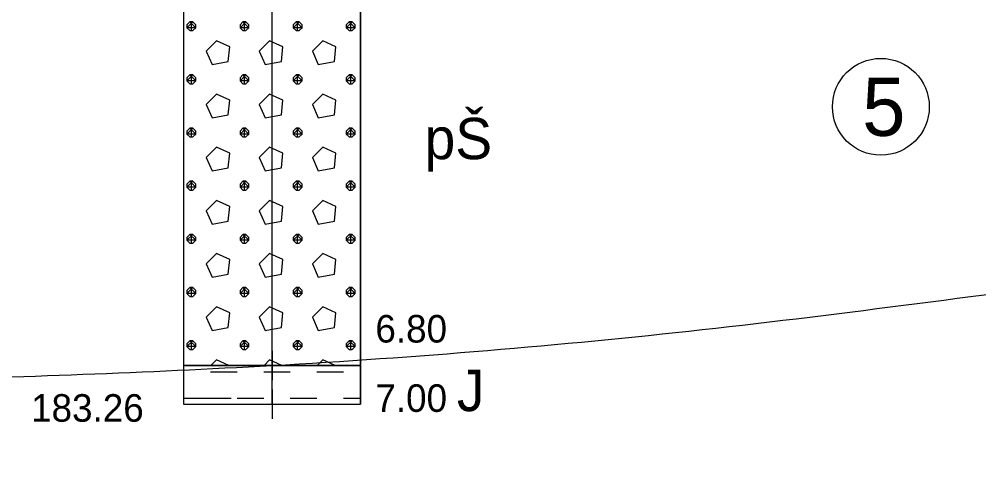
# Model space of a CAD drawing. Extents: x 3042 to 4120, y 576 to 2694.
# Drawn here: x 3330.08 to 3354.85, y 1270.97 to 1282.78 of the extents above; entities that cross this region are included whole.
import ezdxf

# ---------------------------------------------------------------- set-up
doc = ezdxf.new("R2010")
doc.units = 0
for name, color, linetype in [('17', 7, 'Continuous'), ('18', 7, 'Continuous'), ('51', 7, 'Continuous'), ('52', 7, 'Continuous'), ('53', 7, 'Continuous'), ('56', 7, 'Continuous'), ('rozhraní', 7, 'Continuous')]:
    doc.layers.add(name, color=color, linetype=linetype)

msp = doc.modelspace()

# ---------------------------------------------------------------- linework, layer by layer
at = {"layer": '18'}
for p, q in [((3336.607, 1272.845), (3336.607, 1307.845)), ((3336.607, 1273.226), (3336.607, 1272.464)), ((3336.226, 1272.845), (3336.988, 1272.845))]:
    msp.add_line(p, q, dxfattribs=at)
at = {"layer": '51'}
for p, q in [((3334.523, 1282.484), (3334.523, 1282.713)), ((3335.894, 1282.484), (3335.894, 1282.713)), ((3337.266, 1282.484), (3337.266, 1282.713)), ((3338.637, 1282.484), (3338.637, 1282.713)), ((3334.523, 1281.112), (3334.523, 1281.341)), ((3335.894, 1281.112), (3335.894, 1281.341)), ((3337.266, 1281.112), (3337.266, 1281.341)), ((3338.637, 1281.112), (3338.637, 1281.341)), ((3334.523, 1279.741), (3334.523, 1279.969)), ((3335.894, 1279.741), (3335.894, 1279.969)), ((3337.266, 1279.741), (3337.266, 1279.969)), ((3338.637, 1279.741), (3338.637, 1279.969)), ((3334.523, 1278.369), (3334.523, 1278.598)), ((3335.894, 1278.369), (3335.894, 1278.598)), ((3337.266, 1278.369), (3337.266, 1278.598)), ((3338.637, 1278.369), (3338.637, 1278.598)), ((3334.523, 1276.998), (3334.523, 1277.226)), ((3335.894, 1276.998), (3335.894, 1277.226)), ((3337.266, 1276.998), (3337.266, 1277.226)), ((3338.637, 1276.998), (3338.637, 1277.226)), ((3334.523, 1275.626), (3334.523, 1275.855)), ((3335.894, 1275.626), (3335.894, 1275.855)), ((3337.266, 1275.626), (3337.266, 1275.855)), ((3338.637, 1275.626), (3338.637, 1275.855)), ((3334.523, 1274.254), (3334.523, 1274.483)), ((3335.894, 1274.254), (3335.894, 1274.483)), ((3337.266, 1274.254), (3337.266, 1274.483)), ((3338.637, 1274.254), (3338.637, 1274.483)), ((3335.018, 1273.683), (3335.704, 1273.683)), ((3336.39, 1273.683), (3337.075, 1273.683)), ((3337.761, 1273.683), (3338.447, 1273.683)), ((3334.332, 1272.997), (3335.018, 1272.997)), ((3334.866, 1272.997), (3335.551, 1272.997)), ((3335.704, 1272.997), (3336.39, 1272.997)), ((3337.075, 1272.997), (3337.761, 1272.997)), ((3338.447, 1272.997), (3338.893, 1272.997))]:
    msp.add_line(p, q, dxfattribs=at)
for points in [[(3334.321, 1273.845), (3338.893, 1273.845), (3338.893, 1285.845), (3334.321, 1285.845)], [(3334.321, 1272.845), (3338.893, 1272.845), (3338.893, 1273.845), (3334.321, 1273.845)]]:
    msp.add_lwpolyline(points, close=True, dxfattribs=at)
for points in [[(3334.485, 1282.713), (3334.408, 1282.636), (3334.408, 1282.56), (3334.485, 1282.484), (3334.561, 1282.484), (3334.637, 1282.56), (3334.637, 1282.636), (3334.561, 1282.713), (3334.485, 1282.713), (3334.637, 1282.56), (3334.408, 1282.56), (3334.561, 1282.713)], [(3335.856, 1282.713), (3335.78, 1282.636), (3335.78, 1282.56), (3335.856, 1282.484), (3335.932, 1282.484), (3336.009, 1282.56), (3336.009, 1282.636), (3335.932, 1282.713), (3335.856, 1282.713), (3336.009, 1282.56), (3335.78, 1282.56), (3335.932, 1282.713)], [(3337.228, 1282.713), (3337.152, 1282.636), (3337.152, 1282.56), (3337.228, 1282.484), (3337.304, 1282.484), (3337.38, 1282.56), (3337.38, 1282.636), (3337.304, 1282.713), (3337.228, 1282.713), (3337.38, 1282.56), (3337.152, 1282.56), (3337.304, 1282.713)], [(3338.599, 1282.713), (3338.523, 1282.636), (3338.523, 1282.56), (3338.599, 1282.484), (3338.676, 1282.484), (3338.752, 1282.56), (3338.752, 1282.636), (3338.676, 1282.713), (3338.599, 1282.713), (3338.752, 1282.56), (3338.523, 1282.56), (3338.676, 1282.713)], [(3334.904, 1281.951), (3335.056, 1281.608), (3335.475, 1281.684), (3335.513, 1282.065), (3335.17, 1282.217), (3334.904, 1281.951)], [(3336.275, 1281.951), (3336.428, 1281.608), (3336.847, 1281.684), (3336.885, 1282.065), (3336.542, 1282.217), (3336.275, 1281.951)], [(3337.647, 1281.951), (3337.799, 1281.608), (3338.218, 1281.684), (3338.256, 1282.065), (3337.914, 1282.217), (3337.647, 1281.951)], [(3334.485, 1281.341), (3334.408, 1281.265), (3334.408, 1281.189), (3334.485, 1281.112), (3334.561, 1281.112), (3334.637, 1281.189), (3334.637, 1281.265), (3334.561, 1281.341), (3334.485, 1281.341), (3334.637, 1281.189), (3334.408, 1281.189), (3334.561, 1281.341)], [(3335.856, 1281.341), (3335.78, 1281.265), (3335.78, 1281.189), (3335.856, 1281.112), (3335.932, 1281.112), (3336.009, 1281.189), (3336.009, 1281.265), (3335.932, 1281.341), (3335.856, 1281.341), (3336.009, 1281.189), (3335.78, 1281.189), (3335.932, 1281.341)], [(3337.228, 1281.341), (3337.152, 1281.265), (3337.152, 1281.189), (3337.228, 1281.112), (3337.304, 1281.112), (3337.38, 1281.189), (3337.38, 1281.265), (3337.304, 1281.341), (3337.228, 1281.341), (3337.38, 1281.189), (3337.152, 1281.189), (3337.304, 1281.341)], [(3338.599, 1281.341), (3338.523, 1281.265), (3338.523, 1281.189), (3338.599, 1281.112), (3338.676, 1281.112), (3338.752, 1281.189), (3338.752, 1281.265), (3338.676, 1281.341), (3338.599, 1281.341), (3338.752, 1281.189), (3338.523, 1281.189), (3338.676, 1281.341)], [(3334.904, 1280.579), (3335.056, 1280.236), (3335.475, 1280.312), (3335.513, 1280.693), (3335.17, 1280.846), (3334.904, 1280.579)], [(3336.275, 1280.579), (3336.428, 1280.236), (3336.847, 1280.312), (3336.885, 1280.693), (3336.542, 1280.846), (3336.275, 1280.579)], [(3337.647, 1280.579), (3337.799, 1280.236), (3338.218, 1280.312), (3338.256, 1280.693), (3337.914, 1280.846), (3337.647, 1280.579)], [(3334.485, 1279.969), (3334.408, 1279.893), (3334.408, 1279.817), (3334.485, 1279.741), (3334.561, 1279.741), (3334.637, 1279.817), (3334.637, 1279.893), (3334.561, 1279.969), (3334.485, 1279.969), (3334.637, 1279.817), (3334.408, 1279.817), (3334.561, 1279.969)], [(3335.856, 1279.969), (3335.78, 1279.893), (3335.78, 1279.817), (3335.856, 1279.741), (3335.932, 1279.741), (3336.009, 1279.817), (3336.009, 1279.893), (3335.932, 1279.969), (3335.856, 1279.969), (3336.009, 1279.817), (3335.78, 1279.817), (3335.932, 1279.969)], [(3337.228, 1279.969), (3337.152, 1279.893), (3337.152, 1279.817), (3337.228, 1279.741), (3337.304, 1279.741), (3337.38, 1279.817), (3337.38, 1279.893), (3337.304, 1279.969), (3337.228, 1279.969), (3337.38, 1279.817), (3337.152, 1279.817), (3337.304, 1279.969)], [(3338.599, 1279.969), (3338.523, 1279.893), (3338.523, 1279.817), (3338.599, 1279.741), (3338.676, 1279.741), (3338.752, 1279.817), (3338.752, 1279.893), (3338.676, 1279.969), (3338.599, 1279.969), (3338.752, 1279.817), (3338.523, 1279.817), (3338.676, 1279.969)], [(3334.904, 1279.207), (3335.056, 1278.865), (3335.475, 1278.941), (3335.513, 1279.322), (3335.17, 1279.474), (3334.904, 1279.207)], [(3336.275, 1279.207), (3336.428, 1278.865), (3336.847, 1278.941), (3336.885, 1279.322), (3336.542, 1279.474), (3336.275, 1279.207)], [(3337.647, 1279.207), (3337.799, 1278.865), (3338.218, 1278.941), (3338.256, 1279.322), (3337.914, 1279.474), (3337.647, 1279.207)], [(3334.485, 1278.598), (3334.408, 1278.522), (3334.408, 1278.445), (3334.485, 1278.369), (3334.561, 1278.369), (3334.637, 1278.445), (3334.637, 1278.522), (3334.561, 1278.598), (3334.485, 1278.598), (3334.637, 1278.445), (3334.408, 1278.445), (3334.561, 1278.598)], [(3335.856, 1278.598), (3335.78, 1278.522), (3335.78, 1278.445), (3335.856, 1278.369), (3335.932, 1278.369), (3336.009, 1278.445), (3336.009, 1278.522), (3335.932, 1278.598), (3335.856, 1278.598), (3336.009, 1278.445), (3335.78, 1278.445), (3335.932, 1278.598)], [(3337.228, 1278.598), (3337.152, 1278.522), (3337.152, 1278.445), (3337.228, 1278.369), (3337.304, 1278.369), (3337.38, 1278.445), (3337.38, 1278.522), (3337.304, 1278.598), (3337.228, 1278.598), (3337.38, 1278.445), (3337.152, 1278.445), (3337.304, 1278.598)], [(3338.599, 1278.598), (3338.523, 1278.522), (3338.523, 1278.445), (3338.599, 1278.369), (3338.676, 1278.369), (3338.752, 1278.445), (3338.752, 1278.522), (3338.676, 1278.598), (3338.599, 1278.598), (3338.752, 1278.445), (3338.523, 1278.445), (3338.676, 1278.598)], [(3334.904, 1277.836), (3335.056, 1277.493), (3335.475, 1277.569), (3335.513, 1277.95), (3335.17, 1278.103), (3334.904, 1277.836)], [(3336.275, 1277.836), (3336.428, 1277.493), (3336.847, 1277.569), (3336.885, 1277.95), (3336.542, 1278.103), (3336.275, 1277.836)], [(3337.647, 1277.836), (3337.799, 1277.493), (3338.218, 1277.569), (3338.256, 1277.95), (3337.914, 1278.103), (3337.647, 1277.836)], [(3334.485, 1277.226), (3334.408, 1277.15), (3334.408, 1277.074), (3334.485, 1276.998), (3334.561, 1276.998), (3334.637, 1277.074), (3334.637, 1277.15), (3334.561, 1277.226), (3334.485, 1277.226), (3334.637, 1277.074), (3334.408, 1277.074), (3334.561, 1277.226)], [(3335.856, 1277.226), (3335.78, 1277.15), (3335.78, 1277.074), (3335.856, 1276.998), (3335.932, 1276.998), (3336.009, 1277.074), (3336.009, 1277.15), (3335.932, 1277.226), (3335.856, 1277.226), (3336.009, 1277.074), (3335.78, 1277.074), (3335.932, 1277.226)], [(3337.228, 1277.226), (3337.152, 1277.15), (3337.152, 1277.074), (3337.228, 1276.998), (3337.304, 1276.998), (3337.38, 1277.074), (3337.38, 1277.15), (3337.304, 1277.226), (3337.228, 1277.226), (3337.38, 1277.074), (3337.152, 1277.074), (3337.304, 1277.226)], [(3338.599, 1277.226), (3338.523, 1277.15), (3338.523, 1277.074), (3338.599, 1276.998), (3338.676, 1276.998), (3338.752, 1277.074), (3338.752, 1277.15), (3338.676, 1277.226), (3338.599, 1277.226), (3338.752, 1277.074), (3338.523, 1277.074), (3338.676, 1277.226)], [(3334.904, 1276.464), (3335.056, 1276.121), (3335.475, 1276.198), (3335.513, 1276.579), (3335.17, 1276.731), (3334.904, 1276.464)], [(3336.275, 1276.464), (3336.428, 1276.121), (3336.847, 1276.198), (3336.885, 1276.579), (3336.542, 1276.731), (3336.275, 1276.464)], [(3337.647, 1276.464), (3337.799, 1276.121), (3338.218, 1276.198), (3338.256, 1276.579), (3337.914, 1276.731), (3337.647, 1276.464)], [(3334.485, 1275.855), (3334.408, 1275.778), (3334.408, 1275.702), (3334.485, 1275.626), (3334.561, 1275.626), (3334.637, 1275.702), (3334.637, 1275.778), (3334.561, 1275.855), (3334.485, 1275.855), (3334.637, 1275.702), (3334.408, 1275.702), (3334.561, 1275.855)], [(3335.856, 1275.855), (3335.78, 1275.778), (3335.78, 1275.702), (3335.856, 1275.626), (3335.932, 1275.626), (3336.009, 1275.702), (3336.009, 1275.778), (3335.932, 1275.855), (3335.856, 1275.855), (3336.009, 1275.702), (3335.78, 1275.702), (3335.932, 1275.855)], [(3337.228, 1275.855), (3337.152, 1275.778), (3337.152, 1275.702), (3337.228, 1275.626), (3337.304, 1275.626), (3337.38, 1275.702), (3337.38, 1275.778), (3337.304, 1275.855), (3337.228, 1275.855), (3337.38, 1275.702), (3337.152, 1275.702), (3337.304, 1275.855)], [(3338.599, 1275.855), (3338.523, 1275.778), (3338.523, 1275.702), (3338.599, 1275.626), (3338.676, 1275.626), (3338.752, 1275.702), (3338.752, 1275.778), (3338.676, 1275.855), (3338.599, 1275.855), (3338.752, 1275.702), (3338.523, 1275.702), (3338.676, 1275.855)], [(3334.904, 1275.093), (3335.056, 1274.75), (3335.475, 1274.826), (3335.513, 1275.207), (3335.17, 1275.359), (3334.904, 1275.093)], [(3336.275, 1275.093), (3336.428, 1274.75), (3336.847, 1274.826), (3336.885, 1275.207), (3336.542, 1275.359), (3336.275, 1275.093)], [(3337.647, 1275.093), (3337.799, 1274.75), (3338.218, 1274.826), (3338.256, 1275.207), (3337.914, 1275.359), (3337.647, 1275.093)], [(3334.485, 1274.483), (3334.408, 1274.407), (3334.408, 1274.331), (3334.485, 1274.254), (3334.561, 1274.254), (3334.637, 1274.331), (3334.637, 1274.407), (3334.561, 1274.483), (3334.485, 1274.483), (3334.637, 1274.331), (3334.408, 1274.331), (3334.561, 1274.483)], [(3335.856, 1274.483), (3335.78, 1274.407), (3335.78, 1274.331), (3335.856, 1274.254), (3335.932, 1274.254), (3336.009, 1274.331), (3336.009, 1274.407), (3335.932, 1274.483), (3335.856, 1274.483), (3336.009, 1274.331), (3335.78, 1274.331), (3335.932, 1274.483)], [(3337.228, 1274.483), (3337.152, 1274.407), (3337.152, 1274.331), (3337.228, 1274.254), (3337.304, 1274.254), (3337.38, 1274.331), (3337.38, 1274.407), (3337.304, 1274.483), (3337.228, 1274.483), (3337.38, 1274.331), (3337.152, 1274.331), (3337.304, 1274.483)], [(3338.599, 1274.483), (3338.523, 1274.407), (3338.523, 1274.331), (3338.599, 1274.254), (3338.676, 1274.254), (3338.752, 1274.331), (3338.752, 1274.407), (3338.676, 1274.483), (3338.599, 1274.483), (3338.752, 1274.331), (3338.523, 1274.331), (3338.676, 1274.483)], [(3335.491, 1273.845), (3335.17, 1273.988), (3335.028, 1273.845)], [(3336.862, 1273.845), (3336.542, 1273.988), (3336.4, 1273.845)], [(3338.234, 1273.845), (3337.914, 1273.988), (3337.771, 1273.845)]]:
    msp.add_lwpolyline(points, dxfattribs=at)
at = {"layer": '53'}
for p, q in [((3334.321, 1307.845), (3334.321, 1272.845)), ((3338.893, 1307.845), (3338.893, 1272.845)), ((3334.321, 1273.845), (3338.893, 1273.845)), ((3334.321, 1272.845), (3338.893, 1272.845))]:
    msp.add_line(p, q, dxfattribs=at)
at = {"layer": '56'}
for p, q in [((3336.607, 1274.226), (3336.607, 1273.464)), ((3336.226, 1273.845), (3336.988, 1273.845)), ((3336.607, 1273.226), (3336.607, 1272.464)), ((3336.226, 1272.845), (3336.988, 1272.845))]:
    msp.add_line(p, q, dxfattribs=at)
at = {"layer": 'rozhraní'}
msp.add_circle((3352.326, 1280.519), 1.25, dxfattribs=at)
msp.add_spline([(3326.837, 1273.446), (3336.607, 1273.845), (3347.714, 1274.77), (3358.8, 1276.169), (3369.885, 1277.343), (3380.987, 1277.595), (3399.817, 1276.672), (3418.647, 1275.595), (3467.007, 1272.795), (3476.996, 1272.761), (3486.992, 1273.389), (3496.988, 1274.108), (3506.976, 1274.345), (3511.893, 1273.758), (3516.765, 1272.596), (3521.633, 1271.471), (3526.537, 1270.995), (3531.867, 1271.293), (3537.203, 1271.874), (3542.545, 1272.441), (3547.897, 1272.695), (3559.157, 1272.695)], degree=3, dxfattribs=at)

# ---------------------------------------------------------------- texts
at = {"layer": '17'}
msp.add_text('183.26', height=0.7112, dxfattribs=at).set_placement((3330.384, 1272.393))
at = {"layer": '52'}
for s, height, p in [('pŠ', 1.0668, (3340.544, 1279.167)), ('6.80', 0.7112, (3339.274, 1274.436)), ('J', 1.067, (3341.379, 1272.667)), ('7.00', 0.7112, (3339.274, 1272.647))]:
    msp.add_text(s, height=height, dxfattribs=at).set_placement(p)
at = {"layer": 'rozhraní'}
msp.add_text('5', height=1.5, dxfattribs=at).set_placement((3351.845, 1279.769))

doc.saveas('drawing.dxf')
